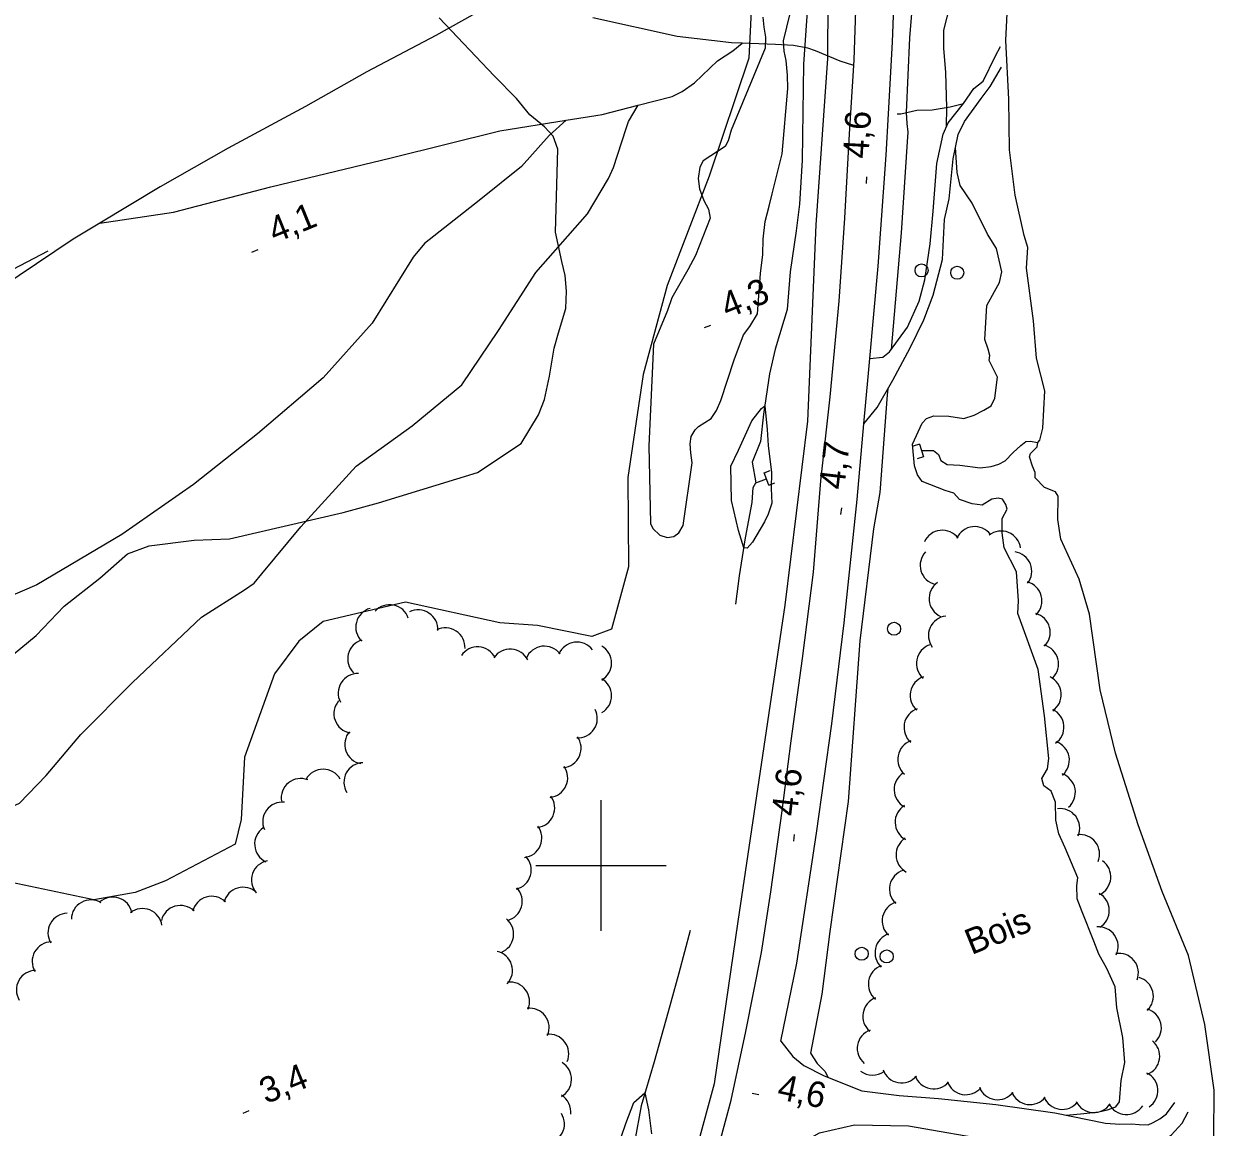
# Model space of a CAD drawing. Extents: x 362852 to 366875, y 5563573 to 5566479.
# Drawn here: x 365511.6 to 365694, y 5565359.9 to 5565529 of the extents above; entities that cross this region are included whole.
import ezdxf

# ---------------------------------------------------------------- set-up
doc = ezdxf.new("R2010")
doc.units = 0
for name, color, linetype in [('Niveau 19', 7, 'Continuous'), ('Niveau 2', 7, 'Continuous'), ('Niveau 21', 7, 'Continuous'), ('Niveau 22', 7, 'Continuous'), ('Niveau 26', 7, 'Continuous'), ('Niveau 3', 7, 'Continuous'), ('Niveau 36', 7, 'Continuous'), ('Niveau 4', 7, 'Continuous'), ('Niveau 44', 7, 'Continuous'), ('Niveau 61', 7, 'Continuous'), ('Niveau 7', 7, 'Continuous')]:
    doc.layers.add(name, color=color, linetype=linetype)

msp = doc.modelspace()

# ---------------------------------------------------------------- linework, layer by layer
at = {"layer": 'Niveau 19'}
for points in [[(365641.2, 5565477.72), (365643.16, 5565477.91), (365644.19, 5565478.72), (365646.94, 5565482.51), (365648.76, 5565486.48), (365649.6, 5565489.75), (365650.45, 5565495.3), (365650.9, 5565500.31), (365651.46, 5565507.62), (365652.4, 5565512.1), (365653.21, 5565513.85), (365655.53, 5565516.82), (365657.14, 5565519.1), (365658.55, 5565520.24), (365660.45, 5565524.12), (365661.23, 5565525.52)], [(365640.29, 5565467.7), (365642.29, 5565470.18), (365644.71, 5565474.39), (365647.36, 5565479.33), (365649.47, 5565483.64), (365650.87, 5565487.41), (365652.3, 5565492.87), (365652.62, 5565499.01), (365653.33, 5565502.21), (365653.97, 5565508.32), (365654.7, 5565512.03), (365655.68, 5565514.03), (365658.25, 5565517.55), (365659.64, 5565519.39), (365661.35, 5565522.38)]]:
    msp.add_lwpolyline(points, dxfattribs=at)
at = {"layer": 'Niveau 2'}
for points in [[(365649.01, 5565547.94), (365647.27, 5565526.88), (365646.74, 5565515.44), (365646.88, 5565513.75), (365646.99, 5565512.42), (365646.91, 5565510.95), (365645.99, 5565496.97), (365644.46, 5565479.1)], [(365634.83, 5565541.92), (365634.71, 5565523.72), (365632.93, 5565498.21), (365631.62, 5565468.09), (365628.19, 5565439.91), (365620.95, 5565391.43), (365617.35, 5565366.54), (365611.89, 5565346.44), (365604.59, 5565329.33), (365596.32, 5565310.45), (365581.31, 5565277.61), (365565.74, 5565246.92), (365551.72, 5565223.35), (365542.35, 5565208.95), (365526.48, 5565187.31), (365514.61, 5565173.06), (365503.67, 5565162.63)], [(365652.96, 5565513.31), (365653.01, 5565516.21), (365652.81, 5565521.55), (365652.52, 5565525.3), (365652.51, 5565528.05), (365653.55, 5565532.04)], [(365509.94, 5565432.32), (365513.47, 5565435.27), (365517.74, 5565439.77), (365523.23, 5565444.03), (365527.43, 5565447.76), (365530.79, 5565449.01), (365537.68, 5565449.85), (365543.08, 5565450.08), (365560.52, 5565454.13), (365565.9, 5565455.6), (365581.1, 5565460.23), (365587.75, 5565464.71), (365590.44, 5565469.06), (365591.34, 5565471.43), (365592.12, 5565474.99), (365592.85, 5565479.29), (365593.48, 5565481.65), (365594.59, 5565485.37), (365594.73, 5565488.05), (365594.49, 5565490.44), (365593.98, 5565492.6), (365593.01, 5565497.07), (365593.37, 5565509.83), (365592.68, 5565511.79), (365591.34, 5565513.23), (365589.09, 5565515.05), (365587.05, 5565517.58), (365583.63, 5565521.04), (365575.21, 5565529.93)], [(365608.07, 5565479.93), (365607.32, 5565464.33), (365607.61, 5565452.41), (365607.92, 5565451.66), (365609.03, 5565450.62), (365610.12, 5565450.26), (365611.17, 5565450.44), (365611.94, 5565451.01), (365612.61, 5565452.1), (365613.96, 5565461.7), (365613.76, 5565463.24), (365613.68, 5565464.64), (365613.84, 5565465.77), (365614.43, 5565466.76), (365614.96, 5565467.29), (365616.89, 5565468.52), (365617.7, 5565469.73), (365618.38, 5565471.26), (365620.42, 5565477.52), (365621.84, 5565481.35), (365622.81, 5565482.63), (365623.96, 5565484.54), (365624.46, 5565490.73), (365624.81, 5565493.68), (365624.85, 5565496.01), (365625.17, 5565498.7), (365625.76, 5565501.06), (365626.24, 5565502.94), (365627.77, 5565509.07), (365628.63, 5565519.09), (365628.6, 5565521.14), (365628.35, 5565523.41), (365628.07, 5565524.85), (365627.97, 5565526.43), (365629, 5565530.6)], [(365624.8, 5565530.06), (365624.94, 5565528.49), (365625.19, 5565526.97), (365625.15, 5565525.27), (365619.96, 5565512.72), (365619.5, 5565511.09), (365619, 5565510.2), (365615.65, 5565508.01), (365615.12, 5565507.04), (365614.89, 5565505.33), (365615.11, 5565503.73), (365615.78, 5565501.95), (365616.46, 5565500.61), (365616.72, 5565499.22), (365614.46, 5565493.48), (365613.3, 5565491.32), (365610.83, 5565487), (365610.2, 5565485.05), (365608.07, 5565479.93)], [(365660.84, 5565456.29), (365659.89, 5565456.15), (365658.4, 5565455.22), (365656.86, 5565455.46), (365654.91, 5565456.1), (365654.07, 5565457.07), (365652.71, 5565457.5), (365649.2, 5565458.87), (365648.47, 5565459.89), (365648.03, 5565461.27), (365647.72, 5565464.58), (365649.21, 5565467.81), (365649.85, 5565468.52), (365651, 5565468.93), (365653.28, 5565468.86), (365655.61, 5565468.51), (365657.15, 5565469.02), (365658.66, 5565469.77), (365659.8, 5565470.48), (365660.32, 5565471.64), (365660.74, 5565474.87), (365659.45, 5565477.4), (365659.58, 5565478.15), (365659.34, 5565479.17), (365658.8, 5565480.64), (365659.1, 5565485.82), (365660.27, 5565487.99), (365661.07, 5565489.39), (365661.4, 5565491.02), (365660.62, 5565494.57), (365659.2, 5565496.8), (365656.88, 5565501.53), (365655.02, 5565504.21), (365654.57, 5565506.21), (365654.31, 5565510.04), (365654.31, 5565510.04)], [(365643.95, 5565473.07), (365643.87, 5565472.13), (365642.73, 5565457.19), (365641.73, 5565451.59)], [(365621.91, 5565448.68), (365621.09, 5565451.37), (365620.02, 5565455.93), (365619.91, 5565461.2), (365621.08, 5565463.68), (365623.12, 5565468.14), (365624.58, 5565470.06), (365625.08, 5565470.46), (365625.48, 5565466.81), (365625.62, 5565464.36), (365626.12, 5565460.25), (365626.07, 5565457.8), (365626.19, 5565455.53), (365625.63, 5565453.86), (365625.05, 5565452.69), (365623.21, 5565449.56), (365622.4, 5565448.66), (365621.91, 5565448.68)], [(365679.46, 5565363.79), (365679.7, 5565367.02), (365680.24, 5565369.8), (365679.97, 5565373.63), (365679.03, 5565378.18), (365678.77, 5565381.39), (365677.48, 5565384.23), (365676.26, 5565386.42), (365675.5, 5565388.42), (365673.72, 5565392.88), (365672.96, 5565394.88), (365672.93, 5565396.93), (365673.07, 5565398.11), (365671.12, 5565402.69), (365670.16, 5565404.86), (365669.67, 5565406.97), (365669.66, 5565409.72), (365668.98, 5565411.37), (365667.87, 5565412.23), (365667.54, 5565413.34), (365668.42, 5565414.83), (365668.59, 5565416.4), (365667.95, 5565422.96), (365666.97, 5565430.05), (365663.86, 5565438.65), (365663.95, 5565440.56), (365663.67, 5565445.01), (365661.79, 5565448.67), (365661.46, 5565450.98), (365661.49, 5565453.18), (365662.22, 5565454.6), (365662.04, 5565455.34), (365661.53, 5565456.13), (365660.84, 5565456.29)], [(365641.73, 5565451.59), (365639.67, 5565434.46), (365637.85, 5565409.8), (365635.08, 5565389.88), (365633.86, 5565380.26), (365632.09, 5565371.23)], [(365632.09, 5565371.23), (365633.11, 5565369.65), (365634.29, 5565368.45), (365634.8, 5565367.5)], [(365601.82, 5565354.61), (365603.8, 5565360.43), (365605.02, 5565363.68), (365606.73, 5565365.13), (365607.3, 5565362.55), (365607.75, 5565358.87)], [(365671.33, 5565361.72), (365673.96, 5565361.97), (365676.29, 5565362.24), (365677.61, 5565362.53), (365678.86, 5565362.98), (365679.46, 5565363.79)]]:
    msp.add_lwpolyline(points, dxfattribs=at)
at = {"layer": 'Niveau 21'}
for points in [[(365627.54, 5565373.05), (365630.01, 5565385.01), (365633, 5565404.96), (365635.38, 5565421.72), (365637.24, 5565437.21), (365639.24, 5565456.12), (365640.29, 5565467.7), (365640.94, 5565474.91), (365641.2, 5565477.72), (365642.49, 5565491.89), (365643.68, 5565508.91), (365644.04, 5565515.22), (365644.66, 5565526.22), (365645.25, 5565542.54)], [(365617.31, 5565354.14), (365619.92, 5565364.01), (365622.19, 5565374.55), (365624.6, 5565386.65), (365626, 5565395.96), (365627.78, 5565408.36), (365629.14, 5565419.09), (365630.86, 5565431.72), (365632.58, 5565444.97), (365633.67, 5565458.95), (365635.11, 5565471.83), (365636.49, 5565486.5), (365637.36, 5565499.21), (365638.07, 5565512.17), (365638.72, 5565522.65), (365638.77, 5565523.49), (365639.31, 5565538.74)], [(365627.54, 5565373.05), (365629.38, 5565370.71), (365631.07, 5565369.35), (365634.17, 5565367.75), (365639.97, 5565365.45), (365645.66, 5565364.72), (365651.73, 5565364.28), (365660.47, 5565363.37), (365669.52, 5565362.08), (365677.32, 5565360.52), (365679.51, 5565360.35), (365681.3, 5565360.39), (365682.47, 5565360.3), (365683.83, 5565360.23), (365684.61, 5565360.61), (365685.62, 5565361.15), (365686.66, 5565361.95), (365687.93, 5565363.66)], [(365622.11, 5565349.79), (365623.9, 5565351.67), (365628.05, 5565355.93), (365633.48, 5565359.04), (365638.86, 5565360.25), (365647.12, 5565360.07), (365660.66, 5565357.75), (365672.13, 5565356.15), (365677.02, 5565356.02), (365678.85, 5565355.95), (365680.29, 5565355.71), (365681.48, 5565355.89), (365682.97, 5565356.31), (365685.75, 5565357.64), (365687.37, 5565358.67), (365689.06, 5565360.49), (365689.94, 5565362.23)]]:
    msp.add_lwpolyline(points, dxfattribs=at)
at = {"layer": 'Niveau 22'}
for points in [[(365584.32, 5565532.57), (365574.72, 5565527.22), (365564.12, 5565521.66), (365554.75, 5565516.37), (365542.87, 5565509.97), (365532.47, 5565504.01), (365523.23, 5565498.47), (365519.13, 5565496.01), (365513.52, 5565492.21), (365500.16, 5565483.28), (365488.26, 5565476.88), (365478.04, 5565471.24), (365468.94, 5565467.33), (365459.56, 5565462.77), (365452.14, 5565458.35), (365441.73, 5565453.94), (365425.7, 5565447.09), (365420.72, 5565444.98), (365416.3, 5565443.1), (365405.14, 5565438.27)], [(365638.72, 5565522.65), (365636.64, 5565523.31), (365632.85, 5565524.87), (365631.69, 5565525.27), (365629.52, 5565525.69), (365626.76, 5565525.84), (365621.62, 5565526.04), (365620.02, 5565526.1), (365611.68, 5565527.1), (365598.73, 5565529.96)], [(365523.23, 5565498.47), (365534.48, 5565500.15), (365549.4, 5565504.01), (365567.87, 5565508.48), (365584.48, 5565512.59), (365594.64, 5565514.24), (365600.2, 5565515.14), (365605.7, 5565516.54), (365610.93, 5565517.87), (365612.42, 5565518.67), (365614.32, 5565519.95), (365617.86, 5565523.34), (365620.2, 5565524.87), (365621.62, 5565526.04)], [(365645.38, 5565515.23), (365645.96, 5565515.23), (365648.39, 5565515.78), (365650.72, 5565515.83), (365653.49, 5565516.28), (365655.53, 5565516.82)], [(365506.51, 5565407.62), (365510.9, 5565409.55), (365515.01, 5565413.8), (365520.29, 5565420.09), (365528.2, 5565428.03), (365538.8, 5565438.07), (365545.37, 5565442.27), (365546.84, 5565443.25), (365548.06, 5565444.69), (365554.02, 5565451.89), (365562.48, 5565461.22), (365571.05, 5565467.37), (365578.69, 5565473.69), (365584.32, 5565482), (365590.04, 5565490.91), (365597.95, 5565499.91), (365601.16, 5565505.29), (365601.93, 5565506.99), (365603.84, 5565512.95), (365604.21, 5565514.04), (365605.7, 5565516.54)], [(365594.64, 5565514.24), (365592.07, 5565511.9), (365587.84, 5565507.17), (365581.35, 5565501.93), (365572.97, 5565495.35), (365571.21, 5565493.26), (365564.93, 5565483.13), (365557.43, 5565474.75), (365547.35, 5565466.17), (365537.55, 5565458.39), (365526.58, 5565450.75), (365513.54, 5565443.02), (365500.87, 5565437.55), (365488.87, 5565432.36), (365477.76, 5565426.85), (365463.74, 5565419.71), (365456.25, 5565414.88), (365447.74, 5565406.69), (365439.71, 5565400.66), (365437.27, 5565399.16), (365436.43, 5565398.94), (365433.03, 5565400.22), (365431.25, 5565400.81), (365428.92, 5565400.85)]]:
    msp.add_lwpolyline(points, dxfattribs=at)
at = {"layer": 'Niveau 26'}
for p, q in [((365648.79, 5565464.57), (365647.83, 5565464.26)), ((365648.79, 5565464.57), (365649.42, 5565462.64)), ((365649.42, 5565462.64), (365648.46, 5565462.34)), ((365624.98, 5565460.21), (365625.93, 5565460.55)), ((365625.69, 5565458.32), (365624.98, 5565460.21)), ((365625.69, 5565458.32), (365626.63, 5565458.66))]:
    msp.add_line(p, q, dxfattribs=at)
at = {"layer": 'Niveau 3'}
for p, q in [((365640.68, 5565504.53), (365640.74, 5565505.57)), ((365546.51, 5565494.01), (365547.47, 5565494.4)), ((365615.85, 5565482.45), (365616.81, 5565482.84)), ((365636.76, 5565453.78), (365636.88, 5565454.81)), ((365629.54, 5565403.72), (365629.66, 5565404.75)), ((365623.16, 5565365.1), (365624.17, 5565364.88)), ((365545.16, 5565362.04), (365546.12, 5565362.43))]:
    msp.add_line(p, q, dxfattribs=at)
at = {"layer": 'Niveau 36'}
for centre in [(365649.11, 5565491.22), (365654.58, 5565490.86), (365644.9, 5565436.28), (365639.94, 5565386.47), (365643.77, 5565386.05)]:
    msp.add_circle(centre, 1, dxfattribs=at)
at = {"layer": 'Niveau 4'}
for points in [[(365633.06, 5565581.81), (365632.9, 5565569.33), (365633.19, 5565563.33), (365633.08, 5565561.48), (365632.67, 5565558.38), (365632.65, 5565554.63), (365633.02, 5565548.99), (365632.89, 5565547.5), (365632.38, 5565543.42), (365631.63, 5565538.43), (365631.66, 5565531.7), (365631.01, 5565522.82), (365630.84, 5565508.14), (365630.43, 5565501.36), (365629.9, 5565497.28), (365629, 5565491), (365628.5, 5565485.24), (365628, 5565483.56), (365626.69, 5565479.16), (365625.8, 5565475.38), (365624.89, 5565469.19), (365624.46, 5565464.99), (365623.14, 5565461.83), (365623.72, 5565458.64)], [(365693.89, 5565358.4), (365693.95, 5565365.56), (365692.5, 5565375.62), (365690.02, 5565386.18), (365685.96, 5565396.03), (365682.31, 5565406.25), (365678.85, 5565417.22), (365676.49, 5565426.9), (365674.82, 5565438.54), (365673.24, 5565443.9), (365670.46, 5565450.03), (365669.98, 5565453.02), (365670.06, 5565456.62), (365669.66, 5565457.28), (365667.95, 5565457.95), (365666.52, 5565459.43), (365666.5, 5565460.23), (365666.12, 5565461.2), (365665.66, 5565462.63), (365665.82, 5565463.14), (365666.83, 5565464.18), (365666.94, 5565464.85), (365667.22, 5565465.22), (365667.72, 5565467.05), (365668, 5565472.74), (365666.75, 5565477.79), (365666.29, 5565483.48), (365665.21, 5565491.55), (365665.42, 5565494.71), (365664.83, 5565496.59), (365663.48, 5565502.74), (365662.61, 5565509.7), (365662.48, 5565517.47), (365662.02, 5565526.48), (365662.47, 5565535.87)], [(365515.24, 5565494.17), (365509.91, 5565491.36)], [(365649.09, 5565463.61), (365650.94, 5565463.62), (365651.73, 5565463.01), (365652.08, 5565462.1), (365653.02, 5565461.49), (365654.99, 5565461.36), (365658.11, 5565460.97), (365659.79, 5565461.15), (365660.96, 5565461.51), (365661.93, 5565462.04), (365663.16, 5565463.3), (365664.34, 5565464.4), (365665.1, 5565464.97), (365665.76, 5565465.05), (365666.94, 5565464.85)], [(365620.68, 5565440.04), (365621.21, 5565444.39), (365622.16, 5565450.2), (365623.16, 5565455.65), (365623.33, 5565457.92), (365623.72, 5565458.64), (365625.35, 5565459.26)], [(365613.65, 5565390.04), (365611.91, 5565383.51), (365610.3, 5565377.54), (365608.14, 5565369.9), (365606.14, 5565363.14), (365605.21, 5565357.82), (365605, 5565353.85), (365605.18, 5565352.36)]]:
    msp.add_lwpolyline(points, dxfattribs=at)
at = {"layer": 'Niveau 44'}
for centre, start, end in [((365652.29, 5565448.39), 36.3187, 156.2966), ((365657.26, 5565448.94), 36.3187, 156.2966), ((365661.31, 5565448.27), 7.8651, 127.843), ((365651.9, 5565446.01), 136.6435, 256.6215), ((365663, 5565445.11), 321.7443, 81.7223), ((365653.27, 5565440.91), 125.2598, 245.2378), ((365664.56, 5565440.56), 314.8173, 74.7952), ((365565.43, 5565436.52), 105.6505, 225.6284), ((365567.63, 5565436.98), 18.5194, 138.4973), ((365572, 5565436.18), 356.6832, 116.6611), ((365665.83, 5565435.73), 314.8173, 74.7952), ((365653.17, 5565435.26), 96.5553, 216.5332), ((365576.17, 5565433.43), 356.6832, 116.6611), ((365564.19, 5565431.67), 105.6505, 225.6284), ((365581.1, 5565430.5), 26.3208, 146.2987), ((365586.09, 5565430.17), 26.3208, 146.2987), ((365591.33, 5565430.62), 37.104, 157.0819), ((365596.3, 5565431.24), 37.104, 157.0819), ((365598.62, 5565431.02), 300.1111, 60.0891), ((365651.33, 5565430.97), 108.9782, 228.9561), ((365667.11, 5565430.9), 314.8173, 74.7952), ((365562.73, 5565426.42), 87.9343, 207.9122), ((365598.63, 5565426.02), 300.1111, 60.0891), ((365650.37, 5565426.06), 108.9782, 228.9561), ((365667.52, 5565426.18), 304.7454, 64.7233), ((365562.08, 5565423.27), 139.4298, 259.4077), ((365596.44, 5565422.57), 266.8511, 26.829), ((365649.42, 5565421.15), 108.9782, 228.9561), ((365667.93, 5565421.2), 304.7454, 64.7233), ((365563.74, 5565418.56), 139.4298, 259.4077), ((365593.96, 5565417.98), 275.6386, 35.6165), ((365648.46, 5565416.25), 108.9782, 228.9561), ((365668.76, 5565416.12), 310.6133, 70.5913), ((365557.43, 5565411.75), 29.9388, 149.9167), ((365563.61, 5565412.76), 91.6226, 211.6005), ((365591.9, 5565413.43), 275.6386, 35.6165), ((365554, 5565410.33), 69.0535, 189.0315), ((365647.91, 5565411.64), 121.7102, 241.6881), ((365669.68, 5565411.2), 310.6133, 70.5913), ((365551.17, 5565406.71), 83.9641, 203.942), ((365589.91, 5565408.81), 276.8097, 36.7877), ((365648.06, 5565406.64), 121.7102, 241.6881), ((365670.35, 5565405.71), 337.534, 97.5119), ((365549.93, 5565403.27), 124.4116, 244.3896), ((365587.94, 5565404.21), 276.8097, 36.7877), ((365648.2, 5565401.64), 121.7102, 241.6881), ((365673.4, 5565401.74), 337.534, 97.5119), ((365549.46, 5565397.77), 100.8028, 220.7807), ((365586.32, 5565399.29), 284.0386, 44.0165), ((365675.12, 5565398.25), 294.8615, 54.8394), ((365647.19, 5565396.38), 107.2761, 227.254), ((365545.17, 5565393.66), 46.2582, 166.2362), ((365584.94, 5565394.49), 284.0386, 44.0165), ((365521.85, 5565391.72), 59.0291, 179.0071), ((365525.19, 5565392.16), 11.4787, 131.4566), ((365540.37, 5565392.27), 46.2582, 166.2362), ((365674.88, 5565393.1), 300.8994, 60.8773), ((365518.27, 5565389.67), 91.0949, 211.0729), ((365529.77, 5565390.39), 8.3055, 128.2835), ((365535.57, 5565390.87), 46.2582, 166.2362), ((365646.08, 5565391.5), 107.2761, 227.254), ((365583.62, 5565389.48), 291.2372, 51.2151), ((365644.98, 5565386.63), 107.2761, 227.254), ((365676.23, 5565387.6), 334.6053, 94.5833), ((365515.85, 5565385.29), 91.0949, 211.0729), ((365583.44, 5565383.9), 317.2803, 77.2582), ((365679.34, 5565383.53), 339.2668, 99.2447), ((365513.43, 5565380.92), 91.0949, 211.0729), ((365643.96, 5565381.81), 110.1802, 230.1582), ((365586.06, 5565379.13), 336.9249, 96.9029), ((365681.63, 5565379.94), 314.2883, 74.2662), ((365589.06, 5565375.13), 336.9249, 96.9029), ((365643.11, 5565376.88), 110.1802, 230.1582), ((365682.86, 5565375.1), 314.2883, 74.2662), ((365642.26, 5565371.96), 110.1802, 230.1582), ((365592.06, 5565371.13), 336.9249, 96.9029), ((365682.6, 5565370.78), 291.2551, 51.233), ((365592.48, 5565367.21), 298.9906, 58.9686), ((365641.58, 5565370.85), 233.2017, 306.4246), ((365646.05, 5565369.66), 199.4766, 319.4545), ((365650.97, 5565368.76), 199.6364, 319.6143), ((365682.31, 5565365.48), 304.2391, 64.217), ((365655.89, 5565367.86), 199.6364, 319.6143), ((365660.78, 5565367.09), 201.5118, 321.4897), ((365592.39, 5565362.21), 353.1462, 58.9686), ((365665.72, 5565366.35), 201.5118, 321.4897), ((365670.67, 5565365.61), 201.5118, 321.4897), ((365675.51, 5565365.13), 206.318, 326.296), ((365591.4, 5565360.35), 272.7288, 32.7067), ((365680.5, 5565364.81), 206.318, 326.296)]:
    msp.add_arc(centre, 3, start, end, dxfattribs=at)
at = {"layer": 'Niveau 61'}
for p, q in [((365600, 5565410), (365600, 5565390)), ((365590, 5565400), (365610, 5565400))]:
    msp.add_line(p, q, dxfattribs=at)
at = {"layer": 'Niveau 7'}
msp.add_lwpolyline([(365623.45, 5565540.32), (365622.66, 5565523.77), (365616.57, 5565505.65), (365610.12, 5565488.89), (365606.44, 5565475.28), (365604.09, 5565459.46), (365604.23, 5565445.79), (365601.62, 5565436.24), (365598.58, 5565435.11), (365590.26, 5565436.81), (365584.49, 5565437.18), (365570.07, 5565440.36), (365557.42, 5565437.4), (365553.68, 5565434.37), (365550, 5565429.36), (365545.39, 5565416.6), (365544.89, 5565407.04), (365543.94, 5565403.28), (365533.27, 5565397.64), (365528.63, 5565395.86), (365522.3, 5565394.74), (365503.83, 5565398.63)], dxfattribs=at)

# ---------------------------------------------------------------- texts
at = {"layer": 'Niveau 3'}
for s, rotation, p in [('4,6  ', 86.5972, (365640.97, 5565508.29)), ('4,1  ', 22.09, (365550.02, 5565495.37)), ('4,3  ', 22.09, (365619.36, 5565483.81)), ('4,7  ', 83.3385, (365637.26, 5565457.51)), ('4,6  ', 83.5946, (365630.02, 5565407.45)), ('3,4  ', 22.09, (365548.67, 5565363.4)), ('4,6  ', 347.9084, (365626.83, 5565364.25))]:
    msp.add_text(s, height=3.93, rotation=rotation, dxfattribs=at).set_placement(p)
at = {"layer": 'Niveau 44'}
msp.add_text('Bois', height=3.93, rotation=22.09, dxfattribs=at).set_placement((365656.77, 5565386.25))

doc.saveas('drawing.dxf')
